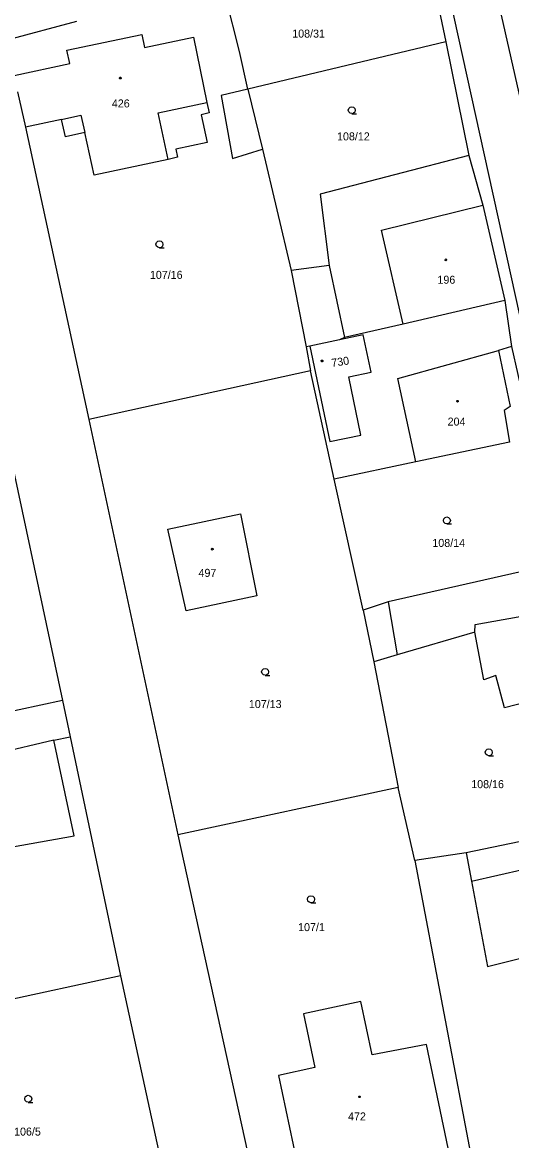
# Model space of a CAD drawing. Extents: x -757994 to -755874, y -1047691 to -1046119.
# Drawn here: x -756636.5 to -756584.5, y -1047037.4 to -1046918.6 of the extents above; entities that cross this region are included whole.
import ezdxf

# ---------------------------------------------------------------- set-up
doc = ezdxf.new("R2010")
doc.units = 0
doc.layers.add('katastrální mapa', color=7, linetype='Continuous')

msp = doc.modelspace()

# ---------------------------------------------------------------- linework, layer by layer
at = {"layer": 'katastrální mapa'}
for p, q in [((-756558.92, -1047036.01), (-756598.91, -1046858.96)), ((-756603.28, -1046860.72), (-756564.51, -1047036.98)), ((-756595.9, -1046899.9), (-756591.53, -1046920.69)), ((-756613.43, -1046921.73), (-756615.3, -1046914.3)), ((-756630.78, -1046918.54), (-756638.18, -1046920.5)), ((-756591.53, -1046920.69), (-756612.56, -1046925.71)), ((-756591.53, -1046920.69), (-756589.08, -1046932.78)), ((-756612.56, -1046925.71), (-756613.43, -1046921.73)), ((-756612.56, -1046925.71), (-756615.4, -1046926.4)), ((-756612.56, -1046925.71), (-756610.99, -1046932.1)), ((-756637.02, -1046926), (-756636.2, -1046929.77)), ((-756615.4, -1046926.4), (-756614.2, -1046933.1)), ((-756632.35, -1046928.95), (-756636.2, -1046929.77)), ((-756636.2, -1046929.77), (-756629.47, -1046960.81)), ((-756614.2, -1046933.1), (-756610.99, -1046932.1)), ((-756610.99, -1046932.1), (-756607.95, -1046944.99)), ((-756589.08, -1046932.78), (-756604.88, -1046936.89)), ((-756589.08, -1046932.78), (-756587.58, -1046938.04)), ((-756604.88, -1046936.89), (-756603.91, -1046944.44)), ((-756598.35, -1046940.7), (-756587.58, -1046938.04)), ((-756587.58, -1046938.04), (-756585.24, -1046948.18)), ((-756596.05, -1046950.7), (-756598.35, -1046940.7)), ((-756603.91, -1046944.44), (-756607.95, -1046944.99)), ((-756603.91, -1046944.44), (-756602.3, -1046952.11)), ((-756607.95, -1046944.99), (-756606.36, -1046953.1)), ((-756585.24, -1046948.18), (-756596.05, -1046950.7)), ((-756585.24, -1046948.18), (-756584.55, -1046953.07)), ((-756596.05, -1046950.7), (-756602.3, -1046952.11)), ((-756600.29, -1046951.83), (-756602.83, -1046952.36)), ((-756599.47, -1046955.8), (-756600.29, -1046951.83)), ((-756605.97, -1046953.02), (-756606.36, -1046953.1)), ((-756606.36, -1046953.1), (-756605.91, -1046955.64)), ((-756602.83, -1046952.36), (-756605.97, -1046953.02)), ((-756605.97, -1046953.02), (-756603.84, -1046963.16)), ((-756602.3, -1046952.11), (-756602.83, -1046952.36)), ((-756584.55, -1046953.07), (-756585.92, -1046953.49)), ((-756584.55, -1046953.07), (-756579.37, -1046976.03)), ((-756596.63, -1046956.46), (-756585.92, -1046953.49)), ((-756585.92, -1046953.49), (-756584.68, -1046959.42)), ((-756605.91, -1046955.64), (-756629.47, -1046960.81)), ((-756603.37, -1046967.15), (-756605.91, -1046955.64)), ((-756601.83, -1046956.28), (-756599.47, -1046955.8)), ((-756600.55, -1046962.48), (-756601.83, -1046956.28)), ((-756594.7, -1046965.32), (-756596.63, -1046956.46)), ((-756639.12, -1046958.59), (-756632.25, -1046990.67)), ((-756584.68, -1046959.42), (-756585.31, -1046959.86)), ((-756585.31, -1046959.86), (-756584.76, -1046963.22)), ((-756629.47, -1046960.81), (-756620, -1047004.93)), ((-756603.84, -1046963.16), (-756600.55, -1046962.48)), ((-756584.76, -1046963.22), (-756594.7, -1046965.32)), ((-756594.7, -1046965.32), (-756603.37, -1046967.15)), ((-756600.29, -1046981.08), (-756603.37, -1046967.15)), ((-756621.07, -1046972.45), (-756613.35, -1046970.82)), ((-756613.35, -1046970.82), (-756611.61, -1046979.54)), ((-756619.13, -1046981.15), (-756621.07, -1046972.45)), ((-756579.37, -1046976.03), (-756597.66, -1046980.2)), ((-756611.61, -1046979.54), (-756619.13, -1046981.15)), ((-756597.66, -1046980.2), (-756600.29, -1046981.08)), ((-756597.66, -1046980.2), (-756596.7, -1046985.82)), ((-756600.29, -1046981.08), (-756599.18, -1046986.55)), ((-756588.4, -1046982.6), (-756579.97, -1046981.06)), ((-756588.43, -1046983.39), (-756588.4, -1046982.6)), ((-756588.43, -1046983.39), (-756596.7, -1046985.82)), ((-756587.49, -1046988.48), (-756588.43, -1046983.39)), ((-756596.7, -1046985.82), (-756599.18, -1046986.55)), ((-756599.18, -1046986.55), (-756596.57, -1046999.9)), ((-756586.21, -1046988), (-756587.49, -1046988.48)), ((-756585.3, -1046991.46), (-756586.21, -1046988)), ((-756578.26, -1046989.62), (-756585.3, -1046991.46)), ((-756632.25, -1046990.67), (-756645.13, -1046993.44)), ((-756632.25, -1046990.67), (-756631.44, -1046994.52)), ((-756633.18, -1046994.87), (-756631.44, -1046994.52)), ((-756631.44, -1046994.52), (-756626.1, -1047019.92)), ((-756633.18, -1046994.87), (-756645.47, -1046997.78)), ((-756631.01, -1047005.06), (-756633.18, -1046994.87)), ((-756596.57, -1046999.9), (-756620, -1047004.93)), ((-756594.81, -1047007.66), (-756596.57, -1046999.9)), ((-756640.79, -1047006.79), (-756631.01, -1047005.06)), ((-756620, -1047004.93), (-756610.71, -1047047.28)), ((-756579.48, -1047004.79), (-756589.34, -1047006.85)), ((-756589.34, -1047006.85), (-756594.81, -1047007.66)), ((-756594.81, -1047007.66), (-756588.23, -1047042.37)), ((-756589.34, -1047006.85), (-756588.78, -1047009.86)), ((-756588.78, -1047009.86), (-756583.19, -1047008.58)), ((-756588.78, -1047009.86), (-756587.09, -1047018.93)), ((-756587.09, -1047018.93), (-756583.56, -1047018.05)), ((-756626.1, -1047019.92), (-756643.72, -1047023.72)), ((-756626.1, -1047019.92), (-756621.43, -1047041.28))]:
    msp.add_line(p, q, dxfattribs=at)
for points in [[(-756637.39, -1046924.25), (-756631.48, -1046923), (-756631.78, -1046921.59), (-756623.84, -1046919.9), (-756623.55, -1046921.3), (-756618.35, -1046920.21), (-756616.9, -1046927.12)], [(-756621.01, -1046933.19), (-756622.08, -1046928.24), (-756616.9, -1046927.12)], [(-756616.9, -1046927.12), (-756616.67, -1046928.25), (-756617.51, -1046928.43), (-756616.89, -1046931.37), (-756620.22, -1046932.08), (-756620.04, -1046932.95), (-756621.01, -1046933.19)], [(-756601.51, -1046928.32), (-756601.7, -1046928.27), (-756601.84, -1046928.14), (-756601.89, -1046927.95), (-756601.84, -1046927.76), (-756601.7, -1046927.63), (-756601.52, -1046927.58), (-756601.33, -1046927.63), (-756601.2, -1046927.76), (-756601.15, -1046927.96), (-756601.2, -1046928.15), (-756601.33, -1046928.28), (-756601.52, -1046928.33), (-756601.02, -1046928.33)], [(-756632.35, -1046928.95), (-756630.31, -1046928.48), (-756629.87, -1046930.34)], [(-756629.87, -1046930.34), (-756631.95, -1046930.79), (-756632.35, -1046928.95)], [(-756621.01, -1046933.19), (-756628.9, -1046934.87), (-756629.87, -1046930.34)], [(-756621.94, -1046942.57), (-756622.13, -1046942.52), (-756622.26, -1046942.39), (-756622.32, -1046942.2), (-756622.26, -1046942.01), (-756622.13, -1046941.88), (-756621.95, -1046941.83), (-756621.76, -1046941.88), (-756621.62, -1046942.01), (-756621.58, -1046942.21), (-756621.62, -1046942.4), (-756621.76, -1046942.53), (-756621.95, -1046942.58), (-756621.45, -1046942.58)], [(-756591.4, -1046971.9), (-756591.59, -1046971.85), (-756591.73, -1046971.72), (-756591.78, -1046971.53), (-756591.73, -1046971.35), (-756591.59, -1046971.21), (-756591.41, -1046971.16), (-756591.22, -1046971.21), (-756591.09, -1046971.35), (-756591.04, -1046971.54), (-756591.09, -1046971.73), (-756591.22, -1046971.86), (-756591.41, -1046971.91), (-756590.91, -1046971.91)], [(-756610.71, -1046987.99), (-756610.9, -1046987.94), (-756611.03, -1046987.8), (-756611.09, -1046987.62), (-756611.03, -1046987.44), (-756610.9, -1046987.3), (-756610.72, -1046987.25), (-756610.53, -1046987.3), (-756610.4, -1046987.44), (-756610.35, -1046987.62), (-756610.4, -1046987.82), (-756610.53, -1046987.95), (-756610.72, -1046988), (-756610.22, -1046988)], [(-756586.95, -1046996.54), (-756587.14, -1046996.49), (-756587.27, -1046996.36), (-756587.33, -1046996.17), (-756587.27, -1046995.99), (-756587.14, -1046995.85), (-756586.96, -1046995.8), (-756586.77, -1046995.85), (-756586.64, -1046995.99), (-756586.59, -1046996.18), (-756586.64, -1046996.37), (-756586.77, -1046996.5), (-756586.96, -1046996.55), (-756586.46, -1046996.55)], [(-756605.84, -1047012.15), (-756606.03, -1047012.1), (-756606.17, -1047011.97), (-756606.22, -1047011.78), (-756606.17, -1047011.6), (-756606.03, -1047011.46), (-756605.85, -1047011.41), (-756605.66, -1047011.46), (-756605.52, -1047011.6), (-756605.48, -1047011.79), (-756605.52, -1047011.98), (-756605.66, -1047012.11), (-756605.85, -1047012.16), (-756605.35, -1047012.16)], [(-756635.89, -1047033.35), (-756636.08, -1047033.3), (-756636.22, -1047033.17), (-756636.27, -1047032.98), (-756636.22, -1047032.79), (-756636.08, -1047032.66), (-756635.9, -1047032.61), (-756635.71, -1047032.66), (-756635.58, -1047032.79), (-756635.53, -1047032.99), (-756635.58, -1047033.18), (-756635.71, -1047033.31), (-756635.9, -1047033.36), (-756635.4, -1047033.36)]]:
    msp.add_lwpolyline(points, dxfattribs=at)
for points in [[(-756626.1, -1046924.46), (-756626.05, -1046924.47), (-756626.02, -1046924.51), (-756626.01, -1046924.54), (-756626.02, -1046924.59), (-756626.07, -1046924.62), (-756626.1, -1046924.62), (-756626.15, -1046924.61), (-756626.18, -1046924.58), (-756626.19, -1046924.54), (-756626.18, -1046924.5), (-756626.14, -1046924.46)], [(-756591.53, -1046943.76), (-756591.48, -1046943.77), (-756591.46, -1046943.82), (-756591.45, -1046943.85), (-756591.46, -1046943.9), (-756591.5, -1046943.93), (-756591.53, -1046943.94), (-756591.58, -1046943.92), (-756591.6, -1046943.89), (-756591.61, -1046943.85), (-756591.6, -1046943.8), (-756591.57, -1046943.77)], [(-756604.68, -1046954.5), (-756604.63, -1046954.51), (-756604.6, -1046954.56), (-756604.6, -1046954.59), (-756604.6, -1046954.64), (-756604.65, -1046954.67), (-756604.68, -1046954.68), (-756604.73, -1046954.66), (-756604.76, -1046954.63), (-756604.77, -1046954.59), (-756604.76, -1046954.54), (-756604.72, -1046954.51)], [(-756590.28, -1046958.78), (-756590.23, -1046958.79), (-756590.21, -1046958.84), (-756590.2, -1046958.87), (-756590.21, -1046958.92), (-756590.25, -1046958.95), (-756590.28, -1046958.96), (-756590.33, -1046958.94), (-756590.35, -1046958.91), (-756590.36, -1046958.87), (-756590.35, -1046958.83), (-756590.32, -1046958.79)], [(-756616.34, -1046974.5), (-756616.29, -1046974.51), (-756616.26, -1046974.56), (-756616.25, -1046974.59), (-756616.26, -1046974.64), (-756616.3, -1046974.67), (-756616.34, -1046974.68), (-756616.39, -1046974.66), (-756616.42, -1046974.63), (-756616.43, -1046974.59), (-756616.42, -1046974.54), (-756616.38, -1046974.51)], [(-756606.98, -1047041.55), (-756597.23, -1047039.5), (-756591.26, -1047038.24), (-756593.58, -1047027.22), (-756599.33, -1047028.32), (-756600.56, -1047022.64), (-756606.66, -1047023.94), (-756605.43, -1047029.65), (-756609.31, -1047030.49)], [(-756600.7, -1047032.69), (-756600.65, -1047032.7), (-756600.62, -1047032.74), (-756600.61, -1047032.77), (-756600.62, -1047032.82), (-756600.67, -1047032.85), (-756600.7, -1047032.86), (-756600.74, -1047032.84), (-756600.77, -1047032.81), (-756600.78, -1047032.77), (-756600.77, -1047032.73), (-756600.73, -1047032.69)]]:
    msp.add_lwpolyline(points, close=True, dxfattribs=at)

# ---------------------------------------------------------------- texts
for s, p in [('108/31', (-756607.84, -1046920.24)), ('426', (-756627.01, -1046927.66)), ('108/12', (-756603.08, -1046931.16)), ('107/16', (-756622.97, -1046945.87)), ('196', (-756592.41, -1046946.39)), ('204', (-756591.33, -1046961.46)), ('108/14', (-756592.95, -1046974.35)), ('497', (-756617.8, -1046977.53)), ('107/13', (-756612.45, -1046991.47)), ('108/16', (-756588.82, -1046999.98)), ('107/1', (-756607.22, -1047015.17)), ('472', (-756601.91, -1047035.28)), ('106/5', (-756637.4, -1047036.89))]:
    msp.add_text(s, height=0.85, dxfattribs=at).set_placement(p)
msp.add_text('730', height=0.85, rotation=8.4225, dxfattribs=at).set_placement((-756603.62, -1046955.23))

doc.saveas('drawing.dxf')
